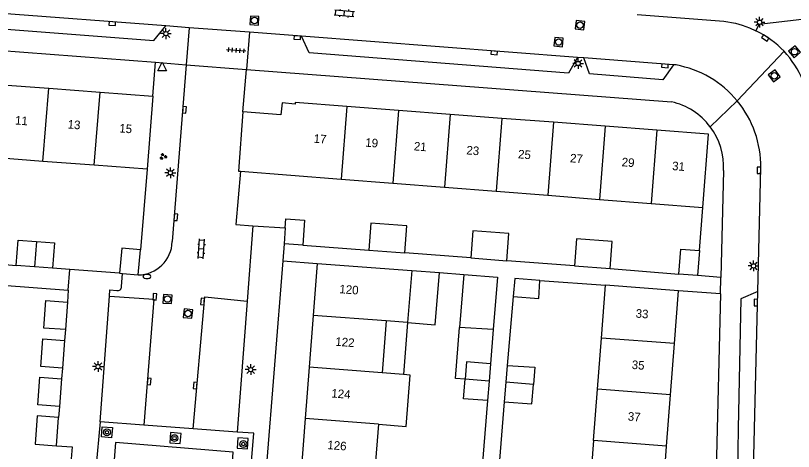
# Model space of a CAD drawing. Extents: x 132994 to 136000, y 393499 to 395512.
# Drawn here: x 134079.9 to 134170.7, y 394297.1 to 394348 of the extents above; entities that cross this region are included whole.
import ezdxf

# ---------------------------------------------------------------- set-up
doc = ezdxf.new("R2010")
doc.units = 0
for name, color, linetype in [('gg-afsc-erfafscheiding', 7, 'Continuous'), ('gg-afsc-hekwerk', 7, 'Continuous'), ('gg-afsc-muur', 7, 'Continuous'), ('gg-anno-huisnummerreeks BGT', 7, 'Continuous'), ('gg-bbg-bijgebouw', 7, 'Continuous'), ('gg-bbg-gedigitaliseerde bebouwing', 7, 'Continuous'), ('gg-bbg-gedigitaliseerde bijgebouw', 7, 'Continuous'), ('gg-bbg-hoofdgebouw', 7, 'Continuous'), ('gg-bbg-luifel en loopbrug', 7, 'Continuous'), ('gg-bbg-tussenscheiding', 7, 'Continuous'), ('gg-knt-onverhard', 7, 'Continuous'), ('gg-knt-verharding', 7, 'Continuous'), ('gg-knt-verharding nz', 7, 'Continuous'), ('gt-grn-weggrens', 7, 'Continuous'), ('gt-symb-boom', 7, 'Continuous'), ('gt-symb-brandkraan', 7, 'Continuous'), ('gt-symb-groenvak', 7, 'Continuous'), ('gt-symb-klinker verharding', 7, 'Continuous'), ('gt-symb-kolk', 7, 'Continuous'), ('gt-symb-lichtmast', 7, 'Continuous'), ('gt-symb-rioolschacht', 7, 'Continuous'), ('gt-symb-tegel verharding', 7, 'Continuous'), ('gt-symb-waterafsluiter', 7, 'Continuous')]:
    doc.layers.add(name, color=color, linetype=linetype)

# ---------------------------------------------------------------- blocks, each defined once
blk = doc.blocks.new('gt0-KOLK')
at = {"layer": 'gt-symb-kolk'}
blk.add_lwpolyline([(0, 0), (0.375, 0), (0.375, 0.4), (-0.375, 0.4), (-0.375, 0), (0, 0)], dxfattribs=at)
blk = doc.blocks.new('gt0-RS')
at = {"layer": 'gt-symb-rioolschacht'}
blk.add_lwpolyline([(-0.5, -0.5), (0.5, -0.5), (0.5, 0.5), (-0.5, 0.5)], close=True, dxfattribs=at)
blk.add_circle((0, 0), 0.375, dxfattribs=at)
blk = doc.blocks.new('gt0-LMAST')
at = {"layer": 'gt-symb-lichtmast'}
for p, q in [((-0.182, 0.173), (-0.447, 0.438)), ((-0.005, 0.246), (-0.005, 0.621)), ((0.172, 0.173), (0.437, 0.438)), ((-0.255, -0.004), (-0.63, -0.004)), ((-0.182, -0.181), (-0.447, -0.446)), ((-0.005, -0.254), (-0.005, -0.629)), ((0.437, -0.446), (0.172, -0.181)), ((0.245, -0.004), (0.62, -0.004))]:
    blk.add_line(p, q, dxfattribs=at)
blk.add_circle((-0.005, -0.004), 0.25, dxfattribs=at)
blk = doc.blocks.new('gt0-KL1')
at = {"layer": 'gt-symb-klinker verharding'}
for p, q in [((-1.15, 0.3), (1.15, 0.3)), ((-1, -0.3), (-1, 0.3)), ((-0.5, 0.3), (-0.5, 0.45)), ((0, -0.3), (0, 0.3)), ((0.5, 0.3), (0.5, 0.45)), ((1, -0.3), (1, 0.3)), ((-1.15, -0.3), (1.15, -0.3)), ((-0.5, -0.45), (-0.5, -0.3)), ((0.5, -0.45), (0.5, -0.3))]:
    blk.add_line(p, q, dxfattribs=at)
blk = doc.blocks.new('gt0-WAFSL')
at = {"layer": 'gt-symb-waterafsluiter'}
for p, q in [((-0.5, -0.333), (0, 0.667)), ((0, 0.667), (0.5, -0.333)), ((0.5, -0.333), (-0.5, -0.333))]:
    blk.add_line(p, q, dxfattribs=at)
blk = doc.blocks.new('gt0-GRVAK')
at = {"layer": 'gt-symb-groenvak'}
for p, q in [((-0.11, 0.189), (-0.228, 0.24)), ((-0.182, 0.153), (0.088, 0.153)), ((-0.091, 0.211), (-0.156, 0.322)), ((-0.047, 0.214), (-0.047, 0.393)), ((-0.004, 0.211), (0.061, 0.322)), ((0.015, 0.189), (0.133, 0.24)), ((0.262, -0.052), (0.197, 0.059)), ((0.305, -0.049), (0.305, 0.13)), ((0.349, -0.052), (0.414, 0.059)), ((-0.245, -0.228), (-0.363, -0.177)), ((-0.318, -0.264), (-0.047, -0.264)), ((-0.226, -0.206), (-0.291, -0.095)), ((-0.183, -0.203), (-0.183, -0.024)), ((-0.139, -0.206), (-0.074, -0.095)), ((-0.12, -0.228), (-0.002, -0.177)), ((0.243, -0.074), (0.125, -0.023)), ((0.17, -0.11), (0.441, -0.11)), ((0.368, -0.074), (0.486, -0.023))]:
    blk.add_line(p, q, dxfattribs=at)
blk = doc.blocks.new('gt0-TEG1')
at = {"layer": 'gt-symb-tegel verharding'}
for p, q in [((-1.125, 0), (1.125, 0)), ((-0.9, -0.25), (-0.9, 0.25)), ((-0.45, -0.25), (-0.45, 0.25)), ((0, -0.25), (0, 0.25)), ((0.45, -0.25), (0.45, 0.25)), ((0.9, -0.25), (0.9, 0.25))]:
    blk.add_line(p, q, dxfattribs=at)
blk = doc.blocks.new('gt0-BOOM')
at = {"layer": 'gt-symb-boom'}
for radius in [0.4, 0.2]:
    blk.add_circle((0, 0), radius, dxfattribs=at)
blk = doc.blocks.new('gt0-BR')
at = {"layer": 'gt-symb-brandkraan'}
for centre, radius, start, end in [((-0.244, 0), 0.206, 107.56694, 252.43307), ((0.599, -2.664), 3, 106.89205, 107.56694), ((0, -0.691), 0.938, 73.10799, 106.89205), ((-0.599, -2.664), 3, 72.43309, 73.10799), ((0.244, 0), 0.206, 287.56695, 72.43309), ((0.599, 2.664), 3, 252.43307, 253.10797), ((0, 0.691), 0.938, 253.10797, 286.89206), ((-0.599, 2.664), 3, 286.89206, 287.56695)]:
    blk.add_arc(centre, radius, start, end, dxfattribs=at)

msp = doc.modelspace()

# ---------------------------------------------------------------- linework, layer by layer
at = {"layer": 'gg-afsc-erfafscheiding'}
for p, q in [((134095.95, 394338.58), (134096.261, 394342.538)), ((134095.281, 394330.06), (134094.53, 394320.66)), ((134159.69, 394320.58), (134160.08, 394325.61)), ((134107.629, 394323.472), (134111.388, 394323.231)), ((134113.43, 394321.21), (134121.154, 394320.616)), ((134133.05, 394319.71), (134125.331, 394320.298)), ((134072.32, 394319.44), (134080.037, 394318.84)), ((134145.114, 394318.791), (134137.227, 394319.392)), ((134086.27, 394318.376), (134084.261, 394318.527)), ((134092.07, 394317.94), (134086.27, 394318.376)), ((134149.291, 394318.473), (134157.3, 394317.81)), ((134141.098, 394317.082), (134148.738, 394316.519)), ((134137.993, 394315.216), (134137.276, 394307.158)), ((134134.993, 394303.069), (134134.375, 394295.378)), ((134136.944, 394302.919), (134136.322, 394295.154))]:
    msp.add_line(p, q, dxfattribs=at)
msp.add_lwpolyline([(134106.181, 394329.82), (134105.65, 394323.6), (134107.629, 394323.472)], dxfattribs=at)
at = {"layer": 'gg-afsc-hekwerk'}
msp.add_line((134086.098, 394315.955), (134086.27, 394318.376), dxfattribs=at)
at = {"layer": 'gg-afsc-muur'}
for p, q in [((134129.382, 394318.003), (134132.227, 394317.779)), ((134078.443, 394316.541), (134086.098, 394315.955))]:
    msp.add_line(p, q, dxfattribs=at)
at = {"layer": 'gg-bbg-bijgebouw'}
for p, q in [((134111.388, 394323.231), (134111.26, 394321.37)), ((134113.43, 394321.21), (134111.26, 394321.37)), ((134094.25, 394317.74), (134094.53, 394320.66)), ((134121.154, 394320.616), (134125.331, 394320.298)), ((134159.69, 394320.58), (134159.47, 394317.65)), ((134133.05, 394319.71), (134137.227, 394319.392)), ((134082.148, 394318.684), (134080.037, 394318.84)), ((134084.261, 394318.527), (134082.148, 394318.684)), ((134145.114, 394318.791), (134149.291, 394318.473)), ((134092.07, 394317.94), (134092.422, 394317.908)), ((134092.422, 394317.908), (134094.25, 394317.74)), ((134132.227, 394317.779), (134136.149, 394317.464)), ((134159.47, 394317.65), (134157.3, 394317.81)), ((134141.098, 394317.082), (134138.155, 394317.31)), ((134086, 394314.57), (134085.77, 394311.35)), ((134085.66, 394310.08), (134085.42, 394306.87)), ((134085.31, 394305.6), (134085.08, 394302.38)), ((134084.74, 394297.8), (134084.97, 394301.11))]:
    msp.add_line(p, q, dxfattribs=at)
for points in [[(134111.388, 394323.231), (134111.46, 394324.28), (134113.64, 394324.13), (134113.43, 394321.21)], [(134125.331, 394320.298), (134125.572, 394323.465), (134121.395, 394323.783), (134121.154, 394320.616)], [(134137.227, 394319.392), (134137.468, 394322.558), (134133.291, 394322.877), (134133.05, 394319.71)], [(134149.291, 394318.473), (134149.533, 394321.639), (134145.356, 394321.958), (134145.114, 394318.791)], [(134080.037, 394318.84), (134080.254, 394321.772), (134082.386, 394321.614)], [(134082.386, 394321.614), (134084.478, 394321.459), (134084.261, 394318.527)], [(134094.53, 394320.66), (134092.35, 394320.87), (134092.07, 394317.94)], [(134157.3, 394317.81), (134157.51, 394320.74), (134159.69, 394320.58)], [(134085.77, 394311.35), (134083.25, 394311.53), (134083.48, 394314.75), (134086, 394314.57)], [(134085.42, 394306.87), (134082.9, 394307.06), (134083.14, 394310.27), (134085.66, 394310.08)], [(134085.08, 394302.38), (134082.55, 394302.57), (134082.79, 394305.79), (134085.31, 394305.6)], [(134084.97, 394301.11), (134082.45, 394301.28), (134082.22, 394297.98), (134084.74, 394297.8)]]:
    msp.add_lwpolyline(points, dxfattribs=at)
at = {"layer": 'gg-bbg-gedigitaliseerde bebouwing'}
for p, q in [((134126.157, 394318.257), (134125.673, 394312.174)), ((134148.269, 394310.368), (134148.738, 394316.519)), ((134123.179, 394312.356), (134122.718, 394306.301)), ((134125.673, 394312.174), (134123.179, 394312.356)), ((134147.814, 394304.385), (134148.269, 394310.368)), ((134125.19, 394306.104), (134122.718, 394306.301)), ((134147.358, 394298.392), (134147.814, 394304.385)), ((134122.261, 394300.307), (134121.819, 394294.5))]:
    msp.add_line(p, q, dxfattribs=at)
for points in [[(134122.261, 394300.307), (134125.493, 394300.05), (134125.97, 394306.042), (134125.19, 394306.104)], [(134147.358, 394298.392), (134146.892, 394292.27), (134147.888, 394292.194)]]:
    msp.add_lwpolyline(points, dxfattribs=at)
at = {"layer": 'gg-bbg-gedigitaliseerde bijgebouw'}
for p, q in [((134132.227, 394317.779), (134131.732, 394311.611)), ((134136.149, 394317.464), (134135.66, 394311.372)), ((134138.155, 394317.31), (134137.993, 394315.216)), ((134135.66, 394311.372), (134131.732, 394311.611)), ((134135.338, 394307.367), (134135.176, 394305.35)), ((134137.276, 394307.158), (134137.123, 394305.201)), ((134135.176, 394305.35), (134134.993, 394303.069)), ((134137.123, 394305.201), (134136.944, 394302.919))]:
    msp.add_line(p, q, dxfattribs=at)
for points in [[(134137.993, 394315.216), (134140.954, 394314.99), (134141.098, 394317.082)], [(134135.338, 394307.367), (134132.524, 394307.584), (134132.369, 394305.564)], [(134137.276, 394307.158), (134140.502, 394306.971), (134140.347, 394304.955)], [(134134.993, 394303.069), (134132.194, 394303.284), (134132.369, 394305.564)], [(134136.944, 394302.919), (134140.172, 394302.671), (134140.347, 394304.955)]]:
    msp.add_lwpolyline(points, dxfattribs=at)
at = {"layer": 'gg-bbg-hoofdgebouw'}
for p, q in [((134077.833, 394339.963), (134083.815, 394339.506)), ((134083.815, 394339.506), (134089.798, 394339.05)), ((134089.798, 394339.05), (134095.95, 394338.58)), ((134095.95, 394338.58), (134095.281, 394330.06)), ((134124.596, 394336.92), (134118.573, 394337.38)), ((134130.619, 394336.46), (134124.596, 394336.92)), ((134136.642, 394336), (134130.619, 394336.46)), ((134142.665, 394335.54), (134136.642, 394336)), ((134148.688, 394335.08), (134142.665, 394335.54)), ((134154.711, 394334.62), (134148.688, 394335.08)), ((134083.146, 394330.982), (134077.153, 394331.436)), ((134089.119, 394330.528), (134083.146, 394330.982)), ((134095.281, 394330.06), (134089.119, 394330.528)), ((134106.181, 394329.82), (134117.925, 394328.903)), ((134117.925, 394328.903), (134123.947, 394328.432)), ((134123.947, 394328.432), (134129.969, 394327.962)), ((134129.969, 394327.962), (134135.992, 394327.491)), ((134135.992, 394327.491), (134142.014, 394327.021)), ((134142.014, 394327.021), (134148.035, 394326.551)), ((134148.035, 394326.551), (134154.058, 394326.08)), ((134154.058, 394326.08), (134160.08, 394325.61)), ((134115.11, 394319.08), (134114.642, 394313.015)), ((134115.11, 394319.08), (134126.157, 394318.257)), ((134157.26, 394315.87), (134148.738, 394316.519)), ((134156.79, 394309.717), (134157.26, 394315.87)), ((134114.642, 394313.015), (134114.175, 394306.953)), ((134156.333, 394303.735), (134156.79, 394309.717)), ((134114.175, 394306.953), (134113.713, 394300.96)), ((134155.875, 394297.742), (134156.333, 394303.735)), ((134155.431, 394291.92), (134155.875, 394297.742))]:
    msp.add_line(p, q, dxfattribs=at)
for points in [[(134118.573, 394337.38), (134112.55, 394337.84), (134112.55, 394337.67), (134111.02, 394337.81), (134110.89, 394336.41), (134106.47, 394336.78)], [(134106.47, 394336.78), (134105.93, 394329.84), (134106.181, 394329.82)], [(134160.08, 394325.61), (134160.74, 394334.16), (134154.711, 394334.62)], [(134113.713, 394300.96), (134113.24, 394294.82), (134114.24, 394294.74)]]:
    msp.add_lwpolyline(points, dxfattribs=at)
at = {"layer": 'gg-bbg-luifel en loopbrug'}
for p, q in [((134126.157, 394318.257), (134129.382, 394318.003)), ((134125.673, 394312.174), (134125.19, 394306.104)), ((134135.66, 394311.372), (134135.338, 394307.367))]:
    msp.add_line(p, q, dxfattribs=at)
for points in [[(134125.673, 394312.174), (134128.898, 394311.917), (134129.382, 394318.003)], [(134132.369, 394305.564), (134131.254, 394305.653), (134131.732, 394311.611)]]:
    msp.add_lwpolyline(points, dxfattribs=at)
at = {"layer": 'gg-bbg-tussenscheiding'}
for p, q in [((134083.146, 394330.982), (134083.815, 394339.506)), ((134089.119, 394330.528), (134089.798, 394339.05)), ((134118.573, 394337.38), (134117.925, 394328.903)), ((134124.596, 394336.92), (134123.947, 394328.432)), ((134130.619, 394336.46), (134129.969, 394327.962)), ((134136.642, 394336), (134135.992, 394327.491)), ((134142.665, 394335.54), (134142.014, 394327.021)), ((134148.688, 394335.08), (134148.035, 394326.551)), ((134154.711, 394334.62), (134154.058, 394326.08)), ((134082.386, 394321.614), (134082.148, 394318.684)), ((134123.179, 394312.356), (134114.642, 394313.015)), ((134156.79, 394309.717), (134148.269, 394310.368)), ((134122.718, 394306.301), (134114.175, 394306.953)), ((134135.176, 394305.35), (134132.369, 394305.564)), ((134140.347, 394304.955), (134137.123, 394305.201)), ((134156.333, 394303.735), (134147.814, 394304.385)), ((134122.261, 394300.307), (134113.713, 394300.96)), ((134155.875, 394297.742), (134147.358, 394298.392))]:
    msp.add_line(p, q, dxfattribs=at)
at = {"layer": 'gg-knt-onverhard'}
msp.add_lwpolyline([(134162.54, 394347.34), (134163.884, 394347.106), (134164.672, 394346.887), (134165.541, 394346.57), (134166.282, 394346.23)], dxfattribs=at)
at = {"layer": 'gg-knt-verharding'}
for p, q in [((134100.191, 394346.578), (134097.464, 394346.787)), ((134107.211, 394346.04), (134100.191, 394346.578)), ((134048.062, 394346.222), (134096.261, 394342.538)), ((134113.287, 394345.575), (134107.211, 394346.04)), ((134146.202, 394343.053), (134145.488, 394343.109)), ((134096.261, 394342.538), (134099.86, 394342.26)), ((134099.86, 394342.26), (134098.21, 394321.618)), ((134099.86, 394342.26), (134106.88, 394341.72)), ((134156.974, 394342.229), (134156.664, 394342.252)), ((134106.47, 394336.78), (134106.88, 394341.72)), ((134106.88, 394341.72), (134156.44, 394337.93)), ((134166.504, 394315.792), (134166.85, 394330.22)), ((134162.51, 394329.902), (134162.207, 394317.448)), ((134107.629, 394323.472), (134106.957, 394314.679)), ((134111.101, 394319.385), (134115.11, 394319.08)), ((134092.31, 394316.369), (134092.422, 394317.908)), ((134162.207, 394317.448), (134159.47, 394317.65)), ((134086.098, 394315.955), (134086, 394314.57)), ((134162.16, 394315.509), (134157.26, 394315.87)), ((134089.83, 394300.6), (134090.896, 394315.247)), ((134106.957, 394314.679), (134105.79, 394299.4)), ((134162.16, 394315.509), (134160.8, 394259.652)), ((134085.77, 394311.35), (134085.66, 394310.08)), ((134085.42, 394306.87), (134085.31, 394305.6)), ((134085.08, 394302.38), (134084.97, 394301.11)), ((134094.923, 394300.217), (134089.83, 394300.6)), ((134100.663, 394299.785), (134094.923, 394300.217)), ((134105.79, 394299.4), (134100.663, 394299.785))]:
    msp.add_line(p, q, dxfattribs=at)
for points in [[(134052.033, 394350.268), (134052.827, 394348.297), (134053.568, 394348.276), (134072.297, 394346.909), (134096.092, 394345.069), (134097.464, 394346.787)], [(134171.621, 394347.52), (134166.605, 394346.944), (134166.282, 394346.23)], [(134145.488, 394343.109), (134144.448, 394341.293), (134114.198, 394343.63), (134113.287, 394345.575)], [(134156.664, 394342.252), (134155.442, 394340.494), (134146.864, 394341.212), (134146.202, 394343.053)], [(134111.101, 394319.385), (134109.16, 394295.1), (134110.3, 394295), (134107.969, 394265.191)], [(134090.896, 394315.247), (134090.95, 394315.99), (134091.77, 394315.9)], [(134166.504, 394315.792), (134164.526, 394314.948), (134164.208, 394299.794), (134164.053, 394289.56), (134163.648, 394271.102), (134165.4, 394269.755)], [(134089.83, 394300.6), (134088.31, 394284.267), (134087.62, 394271.75)], [(134091.252, 394299.91), (134091.145, 394298.706), (134089.976, 394298.823), (134090.058, 394300.021), (134091.252, 394299.91)], [(134098.029, 394299.325), (134097.92, 394298.138), (134099.132, 394298.042), (134099.261, 394299.242), (134098.029, 394299.325)], [(134105.37, 394270.36), (134107.729, 394299.254), (134105.79, 394299.4)], [(134105.883, 394298.716), (134105.78, 394297.505), (134106.987, 394297.443), (134107.076, 394298.638), (134105.883, 394298.716)], [(134084.74, 394297.8), (134086.531, 394297.66), (134086.42, 394296.29)], [(134090.185, 394279.586), (134089.745, 394273.748), (134103.618, 394272.742), (134105.344, 394297.065), (134091.586, 394298.177), (134091.17, 394292.659)]]:
    msp.add_lwpolyline(points, dxfattribs=at)
for centre, radius, start, end in [((134161.453, 394336.202), 11.13, 43.25466, 64.28619), ((134161.458, 394336.207), 11.123, 22.20808, 43.25559), ((134154.823, 394330.394), 12.029, 39.43657, 79.69689), ((134154.724, 394330.324), 7.798, 37.08909, 77.28629), ((134154.823, 394330.395), 12.028, 359.16795, 39.435), ((134154.726, 394330.324), 7.795, 356.89362, 37.09484), ((134094.249, 394321.701), 3.961, 270.00841, 358.7928), ((134091.845, 394316.359), 0.465, 260.74419, 1.20565)]:
    msp.add_arc(centre, radius, start, end, dxfattribs=at)
at = {"layer": 'gg-knt-verharding nz'}
for p, q in [((134097.464, 394346.787), (134052.033, 394350.268)), ((134152.454, 394348.11), (134162.54, 394347.34)), ((134145.488, 394343.109), (134113.287, 394345.575)), ((134156.664, 394342.252), (134146.202, 394343.053)), ((134165.4, 394269.755), (134166.504, 394315.792))]:
    msp.add_line(p, q, dxfattribs=at)
for points in [[(134090.896, 394315.247), (134096.091, 394314.902), (134094.923, 394300.217)], [(134100.663, 394299.785), (134102.01, 394315.176), (134106.957, 394314.679)]]:
    msp.add_lwpolyline(points, dxfattribs=at)
at = {"layer": 'gt-grn-weggrens'}
for p, q in [((134100.191, 394346.578), (134099.86, 394342.26)), ((134107.211, 394346.04), (134106.88, 394341.72)), ((134164.113, 394338.035), (134169.559, 394343.829)), ((134160.944, 394335.026), (134164.113, 394338.035)), ((134111.26, 394321.37), (134111.101, 394319.385)), ((134162.16, 394315.509), (134162.207, 394317.448))]:
    msp.add_line(p, q, dxfattribs=at)

# ---------------------------------------------------------------- block references
at = {"layer": 'gt-symb-boom'}
for p in [(134090.602, 394299.376), (134098.483, 394298.686), (134106.515, 394298.002)]:
    msp.add_blockref('gt0-BOOM', p, dxfattribs=at)
at = {"layer": 'gt-symb-brandkraan'}
msp.add_blockref('gt0-BR', (134095.26, 394317.551), dxfattribs=at)
at = {"layer": 'gt-symb-groenvak'}
msp.add_blockref('gt0-GRVAK', (134097.153, 394331.557), dxfattribs=at)
at = {"layer": 'gt-symb-klinker verharding'}
for p, rotation in [((134118.29, 394348.274), -4.359151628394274), ((134101.612, 394320.765), 85.64084837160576)]:
    msp.add_blockref('gt0-KL1', p, dxfattribs=dict(at, rotation=rotation))
at = {"layer": 'gt-symb-kolk'}
for p, rotation in [((134091.245, 394347.264), 175.58371655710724), ((134112.817, 394345.611), 175.64084837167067), ((134167.485, 394345.553), 146.62779761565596), ((134135.767, 394343.85), 175.5837165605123), ((134155.69, 394342.326), 175.8122954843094), ((134099.438, 394337.004), -94.47340645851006), ((134166.84, 394329.937), 89.42706130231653), ((134098.437, 394324.475), -94.41628344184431), ((134095.979, 394315.195), -94.4162834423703), ((134101.962, 394314.62), 84.83669318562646), ((134166.473, 394314.504), 88.28164199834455), ((134095.326, 394305.316), -94.5876256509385), ((134101.103, 394304.81), 85.00791883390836)]:
    msp.add_blockref('gt0-KOLK', p, dxfattribs=dict(at, rotation=rotation))
at = {"layer": 'gt-symb-lichtmast'}
for p in [(134166.71, 394347.225), (134097.484, 394345.887), (134145.545, 394342.406), (134098.003, 394329.649), (134166.008, 394318.787), (134089.57, 394307.046), (134107.372, 394306.683)]:
    msp.add_blockref('gt0-LMAST', p, dxfattribs=at)
at = {"layer": 'gt-symb-rioolschacht'}
for p, rotation in [((134107.805, 394347.414), 176.44511133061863), ((134145.774, 394346.877), 173.74206608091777), ((134143.278, 394344.905), 175.06501407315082), ((134170.795, 394343.772), 40.0109577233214), ((134168.43, 394340.965), 36.37706752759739), ((134097.671, 394314.914), -93.44049487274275), ((134100.057, 394313.226), -95.68208493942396)]:
    msp.add_blockref('gt0-RS', p, dxfattribs=dict(at, rotation=rotation))
at = {"layer": 'gt-symb-tegel verharding', "rotation": -4.359151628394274}
msp.add_blockref('gt0-TEG1', (134105.688, 394343.949), dxfattribs=at)
at = {"layer": 'gt-symb-waterafsluiter'}
msp.add_blockref('gt0-WAFSL', (134097.052, 394341.875), dxfattribs=at)

# ---------------------------------------------------------------- texts
at = {"layer": 'gg-anno-huisnummerreeks BGT'}
for s, p in [('11', (134079.863, 394335.295)), ('13', (134085.994, 394334.827)), ('15', (134092.019, 394334.368)), ('17', (134114.684, 394333.164)), ('19', (134120.703, 394332.705)), ('21', (134126.365, 394332.272)), ('23', (134132.494, 394331.804)), ('25', (134138.517, 394331.344)), ('27', (134144.581, 394330.881)), ('29', (134150.6, 394330.421)), ('31', (134156.483, 394329.972)), ('120', (134117.684, 394315.606)), ('33', (134152.231, 394312.76)), ('122', (134117.212, 394309.473)), ('35', (134151.774, 394306.772)), ('124', (134116.747, 394303.44)), ('37', (134151.313, 394300.744)), ('126', (134116.282, 394297.412))]:
    msp.add_text(s, height=1, rotation=355.6, dxfattribs=at).set_placement(p)

doc.saveas('drawing.dxf')
